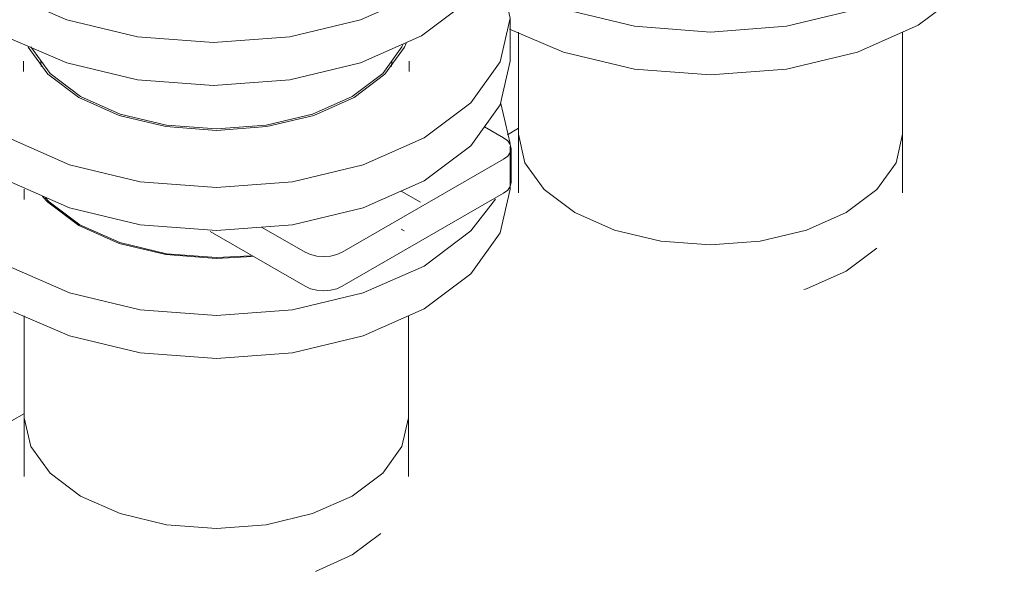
# Model space of a CAD drawing. Header units: metres. Extents: x -54598 to 1827199, y -329446 to -256744.
# Tile 431 of 474: x 228228 to 228789, y -288537 to -288222. Entities that reach past the tile are written whole.
import ezdxf

# ---------------------------------------------------------------- set-up
doc = ezdxf.new("R2010")
doc.units = ezdxf.units.M
doc.layers.add('P-PIPE', color=7, linetype='Continuous', lineweight=20)

# ---------------------------------------------------------------- blocks, each defined once
blk = doc.blocks.new('VM_Фланец_ГОСТ 332591 - VM_Фланец_ГОСТ 33259-2015-V134-AKS22')
at = {"layer": 'P-PIPE'}
for p, q in [((19300.53, 12337.75), (19295.17, 12360.53)), ((19300.55, 12332.57), (19300.55, 12336.22)), ((19300.55, 12311.72), (19300.55, 12332.56))]:
    blk.add_line(p, q, dxfattribs=at)
for points in [[(19300.55, 12311.72, 0), (19294.84, 12286.69, 0), (19278.11, 12263.37, 0), (19251.49, 12243.34, 0), (19216.8, 12227.97, 0), (19176.4, 12218.31, 0), (19133.05, 12215.02, 0), (19089.7, 12218.31, 0), (19049.3, 12227.97, 0), (19018.56, 12241.15, 0)], [(19014.61, 12267.83, 0), (19049.3, 12252.47, 0), (19089.7, 12242.81, 0), (19133.05, 12239.51, 0), (19176.4, 12242.81, 0), (19216.8, 12252.47, 0), (19251.49, 12267.83, 0), (19278.11, 12287.86, 0), (19292.16, 12306.01, 0)], [(19054.56, 12290.9, 0), (19036.92, 12304.17, 0), (19033.86, 12307.46, 0)], [(19153.61, 12273.24, 0), (19133.05, 12272.13, 0), (19104.32, 12274.31, 0), (19077.55, 12280.72, 0), (19054.56, 12290.9, 0)]]:
    blk.add_polyline3d(points, dxfattribs=at)
blk = doc.blocks.new('Tecofi_VPI4448-02_Затвор дисковый поворотный с ручкой - Затвор дисковый поворотный_VPI 4448-02-V144-AKS22')
at = {"layer": 'P-PIPE'}
for points in [[(18674.84, 12340.15), (18685.19, 12348.5), (18683.49, 12349.49), (18674.39, 12342.14), (18674.77, 12340.46)], [(18685.19, 12348.5), (18686.67, 12349.34), (18685.9, 12350.32), (18683.49, 12349.49)], [(18676.67, 12335.54), (18685.57, 12344.49), (18685.29, 12346.79), (18675.51, 12338.15), (18676.67, 12335.91)], [(18679.3, 12341.95), (18680.75, 12344.49), (18679, 12342.21)], [(18677.8, 12328.46), (18683, 12333.21), (18685.15, 12342.67), (18676.67, 12334.35), (18677.47, 12328.61)], [(18682.31, 12326.47), (18681.92, 12331.92), (18678.02, 12328.37)]]:
    blk.add_hatch(color=37, dxfattribs=at).paths.add_polyline_path(points)
at = {"layer": 'P-PIPE', "color": 1}
for p, q in [((18676.69, 12336.86), (18685.08, 12343.13)), ((18677.49, 12329.04), (18682.41, 12333.6)), ((18741.36, 12222.95), (18741.36, 12216.93)), ((18751.52, 12219.78), (18751.36, 12222.95)), ((18951.36, 12222.95), (18951.21, 12219.78)), ((18961.36, 12216.93), (18961.36, 12222.95)), ((19015.06, 12179.19), (19004.21, 12185.45)), ((19019.45, 12153.63), (19019.45, 12173.06)), ((18923.14, 12113.87), (19015.06, 12166.94)), ((19015.06, 12147.51), (18923.14, 12094.44)), ((18967.81, 12142.34), (18956.69, 12148.76)), ((18901.92, 12094.44), (18847.75, 12125.71)), ((18877.1, 12128.2), (18901.92, 12113.87)), ((18956.63, 12126.98), (18958.36, 12125.97))]:
    blk.add_line(p, q, dxfattribs=at)
for points in [[(18673.9, 12343.26, 0), (18675.74, 12344.69, 0), (18677.58, 12346.05, 0), (18679.44, 12347.33, 0), (18681.3, 12348.52, 0), (18682.99, 12349.54, 0)], [(18686.45, 12349.96, 0), (18684.67, 12349.13, 0), (18682.9, 12348.22, 0), (18681.37, 12347.36, 0)], [(18687.22, 12351.75, 0), (18686.05, 12351.18, 0), (18684.18, 12350.2, 0), (18682.99, 12349.54, 0)], [(18674.29, 12342.62, 0), (18675.84, 12343.77, 0), (18677.6, 12345, 0), (18679.36, 12346.15, 0), (18681.13, 12347.22, 0), (18681.37, 12347.36, 0)], [(19015.06, 12166.94, 0), (19017.44, 12168.73, 0), (19018.94, 12170.82, 0), (19019.45, 12173.06, 0), (19018.94, 12175.31, 0), (19017.44, 12177.39, 0), (19015.06, 12179.19, 0)], [(19019.45, 12153.63, 0), (19018.94, 12151.39, 0), (19017.44, 12149.3, 0), (19015.06, 12147.51, 0)], [(18773.58, 12129.46, 0), (18756.1, 12142.62, 0), (18753.88, 12144.95, 0)], [(18871.04, 12111.89, 0), (18851.36, 12110.86, 0), (18822.89, 12113.03, 0), (18796.36, 12119.37, 0), (18773.58, 12129.46, 0)], [(18901.92, 12113.87, 0), (18905.03, 12112.49, 0), (18908.65, 12111.63, 0), (18912.53, 12111.33, 0), (18916.41, 12111.63, 0), (18920.03, 12112.49, 0), (18923.14, 12113.87, 0)], [(18923.14, 12094.44, 0), (18920.03, 12093.06, 0), (18916.41, 12092.19, 0), (18912.53, 12091.9, 0), (18908.65, 12092.19, 0), (18905.03, 12093.06, 0), (18901.92, 12094.44, 0)]]:
    blk.add_polyline3d(points, dxfattribs=at)
blk = doc.blocks.new('VM_Фланец_ГОСТ 332591 - VM_Фланец_ГОСТ 33259-2015-V145-AKS22')
at = {"layer": 'P-PIPE'}
for p, q in [((19018.86, 12222.95), (19018.86, 12247.45)), ((18731.18, 12180.1), (18732.92, 12179.07))]:
    blk.add_line(p, q, dxfattribs=at)
for points in [[(18732.92, 12179.07, 0), (18767.61, 12163.7, 0), (18808.01, 12154.04, 0), (18851.36, 12150.74, 0), (18894.72, 12154.04, 0), (18935.11, 12163.7, 0), (18969.8, 12179.07, 0), (18996.42, 12199.09, 0), (19013.16, 12222.42, 0), (19018.86, 12247.45, 0), (19013.16, 12272.48, 0), (19010.37, 12277.84, 0)], [(18959.59, 12233.22, 0), (18958.58, 12230.86, 0), (18947.49, 12215.4, 0), (18929.85, 12202.13, 0), (18906.86, 12191.95, 0), (18880.09, 12185.54, 0), (18851.36, 12183.36, 0), (18822.64, 12185.54, 0), (18795.86, 12191.95, 0), (18772.88, 12202.13, 0)], [(18772.88, 12202.13, 0), (18755.24, 12215.4, 0), (18744.15, 12230.86, 0)], [(19018.86, 12222.95, 0), (19013.16, 12197.92, 0), (18996.42, 12174.6, 0), (18969.8, 12154.57, 0), (18935.11, 12139.2, 0), (18894.72, 12129.54, 0), (18851.36, 12126.25, 0), (18808.01, 12129.54, 0), (18767.61, 12139.2, 0), (18734.34, 12153.77, 0)]]:
    blk.add_polyline3d(points, dxfattribs=at)
blk = doc.blocks.new('VM_Фланец_ГОСТ 332591 - VM_Фланец_ГОСТ 33259-2015-V146-AKS22')
at = {"layer": 'P-PIPE'}
for p, q in [((19018.84, 12175.9), (19013.48, 12198.69)), ((19018.86, 12170.72), (19018.86, 12174.37)), ((19018.86, 12149.88), (19018.86, 12170.71)), ((18730.27, 12107.57), (18732.92, 12105.99))]:
    blk.add_line(p, q, dxfattribs=at)
for points in [[(19018.86, 12149.88, 0), (19013.16, 12124.85, 0), (18996.42, 12101.52, 0), (18969.8, 12081.49, 0), (18935.11, 12066.13, 0), (18894.72, 12056.46, 0), (18851.36, 12053.17, 0), (18808.01, 12056.46, 0), (18767.61, 12066.13, 0), (18735.79, 12079.89, 0)], [(18732.92, 12105.99, 0), (18767.61, 12090.62, 0), (18808.01, 12080.96, 0), (18851.36, 12077.66, 0), (18894.72, 12080.96, 0), (18935.11, 12090.62, 0), (18969.8, 12105.99, 0), (18996.42, 12126.02, 0), (19010.47, 12144.16, 0)], [(18772.88, 12129.06, 0), (18755.24, 12142.33, 0), (18752.17, 12145.62, 0)], [(18871.93, 12111.4, 0), (18851.36, 12110.28, 0), (18822.64, 12112.47, 0), (18795.86, 12118.87, 0), (18772.88, 12129.06, 0)]]:
    blk.add_polyline3d(points, dxfattribs=at)
blk = doc.blocks.new('VM_Фланец_ГОСТ 332591 - VM_Фланец_ГОСТ 33259-2015 2-V151-AKS22')
at = {"layer": 'P-PIPE'}
for p, q in [((18682.31, 12330.2), (18682.31, 12326.47)), ((19017.31, 12305.7), (19017.31, 12330.2))]:
    blk.add_line(p, q, dxfattribs=at)
for points in [[(18692.32, 12363.1, 0), (18688.02, 12355.23, 0), (18682.31, 12330.2, 0), (18682.47, 12326.03, 0)], [(18733.35, 12260.7, 0), (18766.06, 12246.45, 0), (18806.46, 12236.79, 0), (18849.81, 12233.49, 0), (18893.16, 12236.79, 0), (18933.56, 12246.45, 0), (18968.25, 12261.82, 0), (18994.87, 12281.85, 0), (19011.6, 12305.17, 0), (19017.31, 12330.2, 0), (19011.6, 12355.23, 0), (19007.3, 12363.1, 0)], [(19017.31, 12305.7, 0), (19011.6, 12280.67, 0), (18994.87, 12257.35, 0), (18968.25, 12237.32, 0), (18933.56, 12221.95, 0), (18893.16, 12212.29, 0), (18849.81, 12209, 0), (18806.46, 12212.29, 0), (18766.06, 12221.95, 0), (18734.23, 12235.72, 0)]]:
    blk.add_polyline3d(points, dxfattribs=at)
blk = doc.blocks.new('ADSK_СтальСварка_Врезка - Врезка стальная-669957-AKS22')
at = {"layer": 'P-PIPE', "color": 1}
for p, q in [((19023.55, 12181.26), (19023.55, 12173.1)), ((19242.55, 12173.1), (19242.55, 12181.26)), ((19023.55, 12173.1), (19023.55, 12147.76)), ((19242.55, 12147.76), (19242.55, 12173.1))]:
    blk.add_line(p, q, dxfattribs=at)
for points in [[(19023.55, 12181.26, 0), (19027.28, 12164.9, 0), (19038.22, 12149.65, 0), (19055.62, 12136.56, 0)], [(19055.62, 12136.56, 0), (19078.3, 12126.51, 0), (19104.71, 12120.2, 0), (19133.05, 12118.04, 0), (19161.39, 12120.2, 0), (19187.8, 12126.51, 0), (19210.48, 12136.56, 0), (19227.88, 12149.65, 0), (19238.82, 12164.9, 0), (19242.55, 12181.26, 0)], [(19227.88, 12116.15, 0), (19210.48, 12103.06, 0), (19187.8, 12093.01, 0), (19186.22, 12092.49, 0)]]:
    blk.add_polyline3d(points, dxfattribs=at)
blk = doc.blocks.new('ADSK_СтальСварка_Врезка - Врезка стальная-V181-AKS22')
at = {"layer": 'P-PIPE', "color": 1}
for p, q in [((18741.86, 12019.42), (18741.86, 12011.25)), ((18960.86, 12011.25), (18960.86, 12019.42)), ((18741.86, 12011.25), (18741.86, 11985.92)), ((18960.86, 11985.92), (18960.86, 12011.25))]:
    blk.add_line(p, q, dxfattribs=at)
for points in [[(18741.86, 12019.42, 0), (18745.6, 12003.05, 0), (18756.53, 11987.81, 0), (18773.94, 11974.71, 0)], [(18773.94, 11974.71, 0), (18796.61, 11964.67, 0), (18823.02, 11958.35, 0), (18851.36, 11956.2, 0), (18879.71, 11958.35, 0), (18906.11, 11964.67, 0), (18928.79, 11974.71, 0), (18946.19, 11987.81, 0), (18957.13, 12003.05, 0), (18960.86, 12019.42, 0)], [(18945.18, 11953.32, 0), (18928.79, 11941.21, 0), (18907.83, 11931.75, 0)]]:
    blk.add_polyline3d(points, dxfattribs=at)
blk = doc.blocks.new('fsdfasdf')
at = {"layer": 'P-PIPE', "color": 1}
for p, q in [((460222.46, 98806.64), (460222.46, 98748.52)), ((460441.46, 98748.52), (460441.46, 98806.64)), ((460222.57, 98751.82), (460216.28, 98748.19)), ((459940.77, 98717.14), (459940.77, 98711.18)), ((459940.77, 98644.8), (459940.77, 98586.68)), ((460159.77, 98586.68), (460159.77, 98644.8)), ((459940.85, 98589.17), (459933.43, 98584.89))]:
    blk.add_line(p, q, dxfattribs=at)
for points in [[(459972.84, 98770.01, 0), (459955.44, 98783.1, 0), (459944.55, 98798.25, 0)], [(460156.67, 98799.77, 0), (460156.04, 98798.35, 0), (460145.1, 98783.1, 0), (460127.7, 98770.01, 0)], [(460127.7, 98770.01, 0), (460105.02, 98759.96, 0), (460078.61, 98753.64, 0), (460050.27, 98751.49, 0), (460021.93, 98753.64, 0), (459995.52, 98759.96, 0), (459972.84, 98770.01, 0)], [(460254.53, 98703.82, 0), (460237.13, 98716.91, 0), (460226.19, 98732.16, 0), (460222.46, 98748.52, 0)], [(460441.46, 98748.52, 0), (460437.73, 98732.16, 0), (460426.79, 98716.91, 0), (460409.39, 98703.82, 0)], [(460409.39, 98703.82, 0), (460386.71, 98693.77, 0), (460360.3, 98687.46, 0), (460331.96, 98685.3, 0), (460303.62, 98687.46, 0), (460277.21, 98693.77, 0), (460254.53, 98703.82, 0)], [(459972.84, 98541.97, 0), (459955.44, 98555.07, 0), (459944.5, 98570.32, 0), (459940.77, 98586.68, 0)], [(460159.77, 98586.68, 0), (460156.04, 98570.32, 0), (460145.1, 98555.07, 0), (460127.7, 98541.97, 0)], [(460127.7, 98541.97, 0), (460105.02, 98531.93, 0), (460078.61, 98525.61, 0), (460050.27, 98523.46, 0), (460021.93, 98525.61, 0), (459995.52, 98531.93, 0), (459972.84, 98541.97, 0)]]:
    blk.add_polyline3d(points, dxfattribs=at)
at = {"layer": 'P-PIPE'}
for name in ['VM_Фланец_ГОСТ 332591 - VM_Фланец_ГОСТ 33259-2015 2-V151-AKS22', 'VM_Фланец_ГОСТ 332591 - VM_Фланец_ГОСТ 33259-2015-V134-AKS22', 'VM_Фланец_ГОСТ 332591 - VM_Фланец_ГОСТ 33259-2015-V145-AKS22', 'VM_Фланец_ГОСТ 332591 - VM_Фланец_ГОСТ 33259-2015-V146-AKS22']:
    blk.add_blockref(name, (441198.91, 86567.26), dxfattribs=at)
at = {"layer": 'P-PIPE', "color": 1}
for name in ['Tecofi_VPI4448-02_Затвор дисковый поворотный с ручкой - Затвор дисковый поворотный_VPI 4448-02-V144-AKS22', 'ADSK_СтальСварка_Врезка - Врезка стальная-669957-AKS22', 'ADSK_СтальСварка_Врезка - Врезка стальная-V181-AKS22']:
    blk.add_blockref(name, (441198.91, 86567.26), dxfattribs=at)

msp = doc.modelspace()

# ---------------------------------------------------------------- block references
at = {"color": 5, "lineweight": 30}
msp.add_blockref('fsdfasdf', (-231710.13, -387036.1), dxfattribs=at)

doc.saveas('drawing.dxf')
